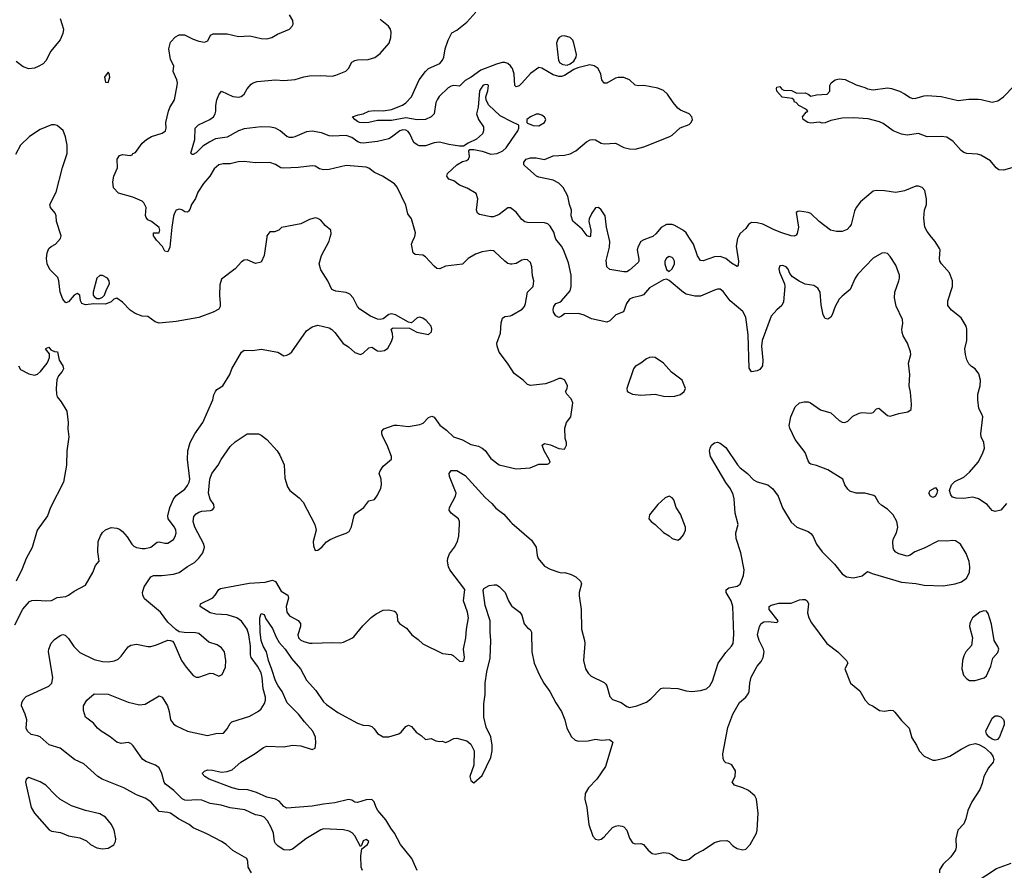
# Model space of a CAD drawing. Header units: inches. Extents: x 1384664 to 1536621, y 460766 to 646467.
# Tile 263 of 488: x 1496525 to 1503476, y 505527 to 511536. Entities that reach past the tile are written whole.
import ezdxf

# ---------------------------------------------------------------- set-up
doc = ezdxf.new("R2010")
doc.units = ezdxf.units.IN
doc.header["$MEASUREMENT"] = 0
for name, color, linetype in [('B4590', 7, 'Continuous'), ('B4591', 7, 'Continuous'), ('B5500', 7, 'Continuous'), ('B5501', 7, 'Continuous')]:
    doc.layers.add(name, color=color, linetype=linetype)

msp = doc.modelspace()

# ---------------------------------------------------------------- linework, layer by layer
at = {"layer": 'B4590', "color": 5}
for points, elevation in [([(1496490, 507261), (1496547.6, 507372.4), (1496595.1, 507424.9), (1496610, 507432.2), (1496643.8, 507436.2), (1496710, 507430.3), (1496750, 507432), (1496790, 507454), (1496850, 507462.4), (1496869.4, 507470), (1496910, 507498), (1496990, 507542), (1497040.7, 507630), (1497059.6, 507680.4), (1497085.2, 507710), (1497076.3, 507776.3), (1497078.9, 507850), (1497095.1, 507890), (1497110, 507913), (1497130, 507932.7), (1497171.9, 507948.1), (1497210, 507944.4), (1497230, 507936.4), (1497250, 507920.5), (1497282.9, 507882.9), (1497316.4, 507830), (1497330, 507816.4), (1497350, 507807.6), (1497390, 507800.3), (1497410, 507799.5), (1497450, 507810.3), (1497494.7, 507845.3), (1497510, 507848.5), (1497550, 507838.4), (1497570, 507838.4), (1497610, 507864.9), (1497624.7, 507890), (1497629.7, 507910), (1497626.9, 507930), (1497617.7, 507950), (1497572.2, 508010), (1497570, 508031.3), (1497585.1, 508090), (1497610.7, 508149.3), (1497630, 508173.7), (1497690, 508219.5), (1497710, 508245.5), (1497721.6, 508270), (1497725.6, 508290), (1497709.7, 508430), (1497713, 508490), (1497729.6, 508550), (1497761.7, 508610), (1497817.6, 508690), (1497887.8, 508850), (1497895.1, 508884.9), (1497906.6, 508910), (1497917.5, 508922.5), (1497959, 508950), (1498009.3, 509030), (1498023.7, 509070), (1498090, 509186.8), (1498110, 509201), (1498170, 509199.1), (1498230, 509207.7), (1498346.8, 509186.8), (1498390, 509161), (1498410, 509166), (1498430, 509174.8), (1498445.2, 509190), (1498550, 509338.8), (1498590, 509367.3), (1498630, 509377.3), (1498710, 509358.8), (1498727.9, 509347.9), (1498750, 509326), (1498808.7, 509248.7), (1498845.7, 509225.7), (1498890, 509184), (1498930, 509171), (1498950, 509180.7), (1498990, 509217.3), (1499010, 509222.8), (1499050, 509197.3), (1499070, 509194.8), (1499100.2, 509199.8), (1499124.7, 509215.3), (1499150, 509262), (1499159.3, 509290), (1499158, 509318), (1499148, 509350), (1499162, 509358), (1499276.9, 509356.9), (1499328.5, 509328.5), (1499410, 509311), (1499432, 509330), (1499434, 509350), (1499428.7, 509370), (1499395.1, 509410), (1499370, 509427.3), (1499350, 509434.5), (1499330.6, 509429.4), (1499290, 509395.3), (1499270, 509398), (1499178, 509450), (1499150, 509457.2), (1499130, 509453.2), (1499090, 509422), (1499070, 509417.2), (1499050, 509419.3), (1499000.5, 509440.5), (1498925.2, 509490), (1498909.3, 509510), (1498879.3, 509570), (1498855.8, 509595.8), (1498830, 509609.5), (1498757.5, 509617.5), (1498729.4, 509629.4), (1498701.2, 509690), (1498650, 509769), (1498639.6, 509810), (1498655.6, 509870), (1498710, 509971.3), (1498717.5, 510000)], 780), ([(1498269.3, 510000), (1498250.4, 509869.6), (1498230, 509824), (1498190, 509813.2), (1498130, 509839.3), (1498110, 509836), (1498090, 509825.2), (1498045.1, 509774.9), (1497950, 509702), (1497937.6, 509662.4), (1497935.2, 509590), (1497941.4, 509530), (1497940.2, 509510), (1497930, 509491.2), (1497890.6, 509469.4), (1497790, 509432.8), (1497630, 509403.2), (1497510, 509391.7), (1497481.6, 509401.6), (1497430, 509439.7), (1497390, 509441.6), (1497341.3, 509461.3), (1497304.9, 509484.9), (1497250, 509539.3), (1497210, 509568.7), (1497190, 509562), (1497170, 509542.7), (1497130, 509526), (1497047.6, 509527.6), (1496990, 509521.1), (1496964.5, 509530), (1496954, 509550), (1496948.9, 509588.9), (1496930, 509602), (1496910, 509588.7), (1496870, 509542), (1496850, 509535.3), (1496830, 509562), (1496811.1, 509611.1), (1496802, 509690), (1496794.2, 509714.2), (1496739, 509770), (1496719.3, 509810), (1496715.1, 509850), (1496719.6, 509890), (1496730, 509918.8), (1496746.5, 509933.5), (1496777.2, 509950), (1496813.2, 509990), (1496815.6, 510000)], 780), ([(1497591.9, 510000), (1497584.6, 509930), (1497570, 509895.1), (1497550, 509900.7), (1497533.6, 509933.6), (1497490, 509979.3), (1497476.1, 510000)], 760), ([(1500000, 509809.3), (1499990, 509807.8), (1499970, 509814), (1499950, 509829.6), (1499877.4, 509897.4), (1499870, 509902.4), (1499850, 509904.4), (1499790, 509896.1), (1499741.7, 509878.3), (1499690.4, 509850), (1499650, 509809.7), (1499530, 509794), (1499490, 509777), (1499470, 509778.4), (1499450, 509793.6), (1499390, 509861.6), (1499370, 509871.8), (1499316, 509876), (1499302.7, 509890), (1499292, 509950), (1499297, 509970), (1499312.3, 510000)], 760), ([(1500000, 509061.7), (1499968.7, 509110), (1499910, 509187.8), (1499895.8, 509230), (1499893.6, 509250), (1499918.6, 509321.4), (1499924.8, 509395.2), (1499933.1, 509426.9), (1499950, 509439.3), (1499990, 509443.1), (1500000, 509448.9)], 760), ([(1496516, 509090), (1496530, 509063.8), (1496590, 509034.9), (1496630, 509024), (1496650, 509030.8), (1496672.7, 509050), (1496719.3, 509110), (1496729.4, 509130), (1496736, 509150), (1496734.6, 509174.6), (1496708, 509210), (1496710, 509214), (1496730, 509222), (1496744.7, 509204.7), (1496770, 509192), (1496792, 509190), (1496804, 509130), (1496830.6, 509090), (1496833.4, 509070), (1496824.9, 509050), (1496800, 509020), (1496788, 508992), (1496781.8, 508930), (1496784.2, 508890), (1496790, 508870.7), (1496817.1, 508837.1), (1496858.4, 508770), (1496866.7, 508690), (1496864.7, 508644.7), (1496872.7, 508590), (1496858.7, 508490), (1496855.8, 508390), (1496835.3, 508270), (1496741.6, 508090), (1496720.4, 508030), (1496647.4, 507930), (1496612.3, 507807.7), (1496570, 507729.2), (1496542.8, 507657.2), (1496501.3, 507570)], 780), ([(1498160.5, 505510), (1498137.6, 505550), (1498135.6, 505590), (1498129.4, 505610), (1498030, 505667.6), (1497981.6, 505710), (1497950.7, 505730.7), (1497845.9, 505785.9), (1497750, 505827.1), (1497722.4, 505850), (1497645.6, 505890), (1497589.8, 505929.8), (1497570, 505936.5), (1497510, 505942.6), (1497450, 506009.7), (1497410, 506036.8), (1497350, 506059.7), (1497260.9, 506110), (1497107, 506170), (1497076.2, 506190), (1496979, 506279), (1496913, 506310), (1496810, 506389.8), (1496733.3, 506413.3), (1496668.8, 506468.8), (1496650, 506478), (1496606.7, 506486.7), (1496579.2, 506510), (1496571.1, 506530), (1496574.5, 506590), (1496564, 506630), (1496536.9, 506690), (1496539.5, 506710), (1496549.6, 506730.4), (1496570, 506754), (1496730, 506828.2), (1496752.8, 506850), (1496759.1, 506890), (1496728.1, 507070), (1496730.8, 507090), (1496748.3, 507131.7), (1496770, 507157.6), (1496810, 507185.3), (1496830, 507191.8), (1496847.1, 507187.1), (1496870, 507165.5), (1496907.3, 507107.3), (1496950, 507066.5), (1497050, 507016.9), (1497110, 507001.5), (1497150, 506998.9), (1497193.7, 507006.3), (1497220.5, 507019.5), (1497240.8, 507039.2), (1497290, 507105.5), (1497310, 507117.6), (1497350, 507125.7), (1497429.2, 507109.2), (1497450, 507109.1), (1497490, 507119.5), (1497570, 507153.4), (1497590, 507150.8), (1497604.9, 507144.9), (1497614.4, 507134.4), (1497668.4, 507010), (1497701.2, 506961.2), (1497750, 506902.8), (1497770, 506890.8), (1497790, 506890.7), (1497870, 506919.1), (1497890, 506916.3), (1497930, 506898.8), (1497955.3, 506910), (1497977, 506963), (1497979.5, 507010), (1497971.6, 507070), (1497950, 507099.3), (1497919.1, 507119.1), (1497859.3, 507139.3), (1497790, 507198.7), (1497765.6, 507205.6), (1497687, 507207), (1497652, 507212), (1497627, 507227), (1497570, 507280.9), (1497518, 507350), (1497405.5, 507445.5), (1497393.7, 507470), (1497392.2, 507490), (1497402.7, 507530), (1497450, 507601.3), (1497470, 507610.3), (1497529, 507609), (1497610, 507618.5), (1497649.8, 507630.2), (1497710, 507674), (1497758, 507702), (1497788.8, 507731.2), (1497818.7, 507770), (1497829.7, 507810), (1497825, 507830), (1497760.8, 507950), (1497749.8, 507990), (1497754.5, 508025.5), (1497770, 508044.2), (1497790, 508057.3), (1497810, 508063.9), (1497871.5, 508068.5), (1497886, 508074), (1497895.7, 508084.3), (1497898.9, 508090), (1497896, 508110), (1497869.1, 508149.1), (1497857, 508190), (1497868.2, 508290), (1497882.4, 508330), (1497926.9, 508390), (1497947.6, 508430), (1498010, 508520.5), (1498045.2, 508554.8), (1498130, 508610.4), (1498210, 508610.7), (1498230, 508600.7), (1498270, 508570.4), (1498341.6, 508490), (1498360.6, 508460.6), (1498391, 508391), (1498396.7, 508296.7), (1498414.9, 508234.9), (1498432.7, 508210), (1498499.1, 508159.1), (1498526.8, 508126.8), (1498607.9, 507970), (1498619, 507930), (1498596, 507850), (1498599, 507819), (1498610, 507786), (1498630, 507787.7), (1498658, 507810), (1498691.5, 507848.5), (1498716.6, 507863.4), (1498770, 507888.2), (1498830, 507908), (1498850, 507920.7), (1498866.9, 507953.1), (1498885.8, 508034.2), (1498898.9, 508050), (1498953.7, 508090), (1498990, 508136.3), (1499030, 508147.3), (1499050, 508176), (1499074.2, 508225.8), (1499078.4, 508250), (1499077, 508290), (1499063.7, 508330), (1499069.3, 508350), (1499090, 508382.8), (1499148.7, 508431.3), (1499149, 508450), (1499119.7, 508530), (1499088.9, 508588.9), (1499082.4, 508610), (1499080.9, 508630), (1499094.5, 508645.5), (1499169.5, 508670.5), (1499190, 508672.2), (1499270, 508662.6), (1499350, 508676.5), (1499374.4, 508685.6), (1499410, 508725.3), (1499434.1, 508734.1), (1499450, 508728.2), (1499491.9, 508671.9), (1499537.2, 508637.2), (1499587.7, 508590), (1499650, 508569), (1499710, 508535.6), (1499763.4, 508523.4), (1499790.8, 508510), (1499811.8, 508491.8), (1499850, 508436.3), (1499910, 508390.4), (1500000, 508369.9)], 760), ([(1498944.7, 505524.7), (1498935.3, 505550), (1498933.2, 505630), (1498941.2, 505678.8), (1498981.2, 505710), (1498988.7, 505730), (1498970, 505744), (1498950, 505735.3), (1498938.8, 505701.2), (1498930, 505695.3), (1498891.6, 505770), (1498871.2, 505791.2), (1498850, 505803.1), (1498810, 505813.1), (1498670, 505818.9), (1498650, 505812.8), (1498545.5, 505750), (1498450, 505677.2), (1498430, 505668.5), (1498390, 505672.8), (1498350, 505697.8), (1498330, 505716.9), (1498322.8, 505730), (1498316.1, 505790), (1498300.8, 505830), (1498275.5, 505875.5), (1498250, 505903.5), (1498230, 505912.4), (1498190, 505918.9), (1498113.5, 505953.5), (1498010, 505967.7), (1497946.3, 505986.3), (1497870, 505999.8), (1497810, 506022.2), (1497770, 506024.7), (1497710, 506019.2), (1497690, 506023.4), (1497673.1, 506033.1), (1497612.5, 506090), (1497554.6, 506134.6), (1497544.6, 506150), (1497528.4, 506210), (1497508.7, 506250), (1497484.7, 506270), (1497416.1, 506296.1), (1497392.3, 506312.3), (1497326.6, 506406.6), (1497310, 506423.6), (1497290, 506429.7), (1497242.3, 506422.3), (1497211.3, 506431.3), (1497163.7, 506470), (1497099.5, 506510), (1497075.1, 506530), (1497047.3, 506567.3), (1496989.6, 506609.6), (1496976.6, 506656.6), (1496975.1, 506690), (1496999.5, 506730), (1497050, 506773.4), (1497150, 506771.3), (1497290, 506714.7), (1497370, 506695.3), (1497410, 506701.3), (1497510, 506758.4), (1497531.1, 506751.1), (1497568, 506690), (1497580.7, 506650), (1497590.2, 506590.2), (1497610, 506562), (1497630, 506547.6), (1497710, 506510.3), (1497850, 506480.4), (1497910, 506494.4), (1497964.1, 506495.9), (1497990, 506526.8), (1498010, 506564.9), (1498023.1, 506576.9), (1498150, 506616.9), (1498209.8, 506650.2), (1498230, 506667.7), (1498254.2, 506705.8), (1498260.4, 506730), (1498259.8, 506750), (1498244.7, 506810), (1498237.5, 506890), (1498230, 506923), (1498204.2, 506970), (1498160.2, 507030), (1498153.6, 507050), (1498155.6, 507110), (1498142.1, 507190), (1498130, 507230.9), (1498090, 507286), (1498059.1, 507310), (1497989.2, 507330.8), (1497910, 507335.3), (1497870, 507345.3), (1497799.5, 507390), (1497801.2, 507410), (1497887.5, 507452.5), (1497905.3, 507470), (1497929.8, 507510.2), (1497943.1, 507516.9), (1498145, 507555), (1498257.9, 507562.1), (1498310, 507576.3), (1498330, 507567.9), (1498370, 507498.3), (1498418, 507470), (1498422.2, 507450), (1498407.3, 507390), (1498410.8, 507350.8), (1498430, 507325), (1498490.7, 507290.7), (1498506.4, 507270), (1498507, 507250), (1498489.5, 507189.5), (1498494.4, 507170), (1498510, 507153.6), (1498530, 507142.7), (1498570, 507131.8), (1498590, 507130.9), (1498730, 507136.1), (1498790, 507134), (1498810, 507139.3), (1498870, 507166.4), (1498882.9, 507177.1), (1498946.7, 507253.3), (1499006.5, 507313.5), (1499041, 507339), (1499090, 507365.5), (1499130, 507368.2), (1499170, 507358), (1499180.7, 507350), (1499190.6, 507330), (1499191, 507290), (1499206, 507270), (1499256.7, 507236.7), (1499294, 507190), (1499338.6, 507158.6), (1499370, 507126), (1499510, 507058.4), (1499570, 507050.5), (1499584.7, 507044.7), (1499630, 507005.5), (1499650, 507002), (1499655.1, 507004.9), (1499661.2, 507010), (1499666, 507030), (1499657.6, 507090), (1499673.8, 507170), (1499678.7, 507230), (1499692.7, 507310), (1499686.4, 507350), (1499658.5, 507430), (1499666.3, 507510), (1499560.8, 507650), (1499551.9, 507671.9), (1499545.4, 507710), (1499547.3, 507732.7), (1499558.4, 507761.6), (1499595.3, 507810), (1499616.2, 507850), (1499624.4, 507890), (1499629.7, 507970), (1499629.7, 507990), (1499623, 508010), (1499571.3, 508050), (1499556.4, 508070), (1499560.3, 508090), (1499600.9, 508170), (1499606, 508190), (1499559.6, 508310), (1499556, 508330), (1499570, 508350.4), (1499610, 508350.4), (1499670, 508316.4), (1499810, 508160.9), (1499858.2, 508118.2), (1499886.1, 508086.1), (1499942.9, 508042.9), (1499990, 507987.8), (1500000, 507979.1)], 740), ([(1499330, 505526.6), (1499293.6, 505610), (1499214.1, 505710), (1499171.6, 505790), (1499144.6, 505824.6), (1499110, 505883.2), (1499054, 505950), (1499041.1, 505970), (1499028.5, 506010), (1499010, 506027.4), (1498970, 506024.4), (1498910, 506006.3), (1498890, 506008.6), (1498870, 506022.6), (1498847.3, 506027.3), (1498750, 506003.2), (1498670, 505995.2), (1498590, 505979.1), (1498410, 505966.9), (1498390, 505978.3), (1498356.6, 506016.6), (1498330.5, 506030.5), (1498270, 506043.4), (1498195.7, 506075.7), (1498135.6, 506095.6), (1498070, 506098.3), (1498024, 506110), (1497863.6, 506170), (1497831.8, 506190), (1497812.3, 506210), (1497830, 506227.7), (1497850, 506235.8), (1497886.5, 506233.5), (1497950, 506220.9), (1497990, 506224.2), (1498024.2, 506235.8), (1498085.1, 506290), (1498188.5, 506351.5), (1498245.5, 506394.5), (1498270, 506403.2), (1498390, 506400.3), (1498450, 506411.8), (1498510, 506405.7), (1498590, 506381.1), (1498610, 506390.8), (1498615.3, 506424.7), (1498612.5, 506467.5), (1498594, 506510), (1498534.8, 506574.8), (1498492.2, 506630), (1498412.9, 506710), (1498377.2, 506790), (1498349, 506830), (1498330, 506866.6), (1498306.1, 506946.1), (1498280.9, 507010), (1498267.4, 507070), (1498244.7, 507110), (1498230.5, 507150), (1498223, 507210), (1498220.4, 507310), (1498230, 507341.6), (1498250, 507334.8), (1498263.7, 507303.7), (1498310, 507234.9), (1498334.9, 507174.9), (1498357.2, 507137.2), (1498400.2, 507090), (1498443.3, 507023.3), (1498507.2, 506950), (1498549.5, 506869.5), (1498616.2, 506796.2), (1498670, 506718.3), (1498690, 506698.5), (1498770, 506641.3), (1498910, 506565.5), (1498950, 506553), (1498990, 506550.4), (1499010, 506543), (1499027.4, 506527.4), (1499050, 506494), (1499090, 506470.5), (1499130, 506470.4), (1499202, 506490), (1499218, 506502), (1499250, 506542.8), (1499270, 506553), (1499290, 506542), (1499323.6, 506503.6), (1499359.8, 506479.8), (1499390, 506452), (1499430, 506458), (1499462.8, 506442.8), (1499490, 506436), (1499510, 506438.8), (1499530, 506431), (1499550, 506436), (1499590, 506459.1), (1499610, 506460.5), (1499680.9, 506440.9), (1499710, 506418), (1499733.7, 506370), (1499730.3, 506269.7), (1499703.8, 506190), (1499710, 506162), (1499730, 506146), (1499790, 506196), (1499850, 506324), (1499861.3, 506370), (1499861.1, 506410), (1499851.8, 506470), (1499818, 506538), (1499802.4, 506610), (1499802.6, 506702.6), (1499810.4, 506770), (1499810.8, 506850), (1499821.7, 506930), (1499845.8, 507025.8), (1499851.1, 507150), (1499845.2, 507210), (1499845.5, 507290), (1499810, 507398.4), (1499796.4, 507503.6), (1499802, 507518), (1499840.4, 507539.6), (1499875.3, 507544.7), (1499890, 507542.8), (1499910, 507532.7), (1499952.9, 507490), (1499976.2, 507430), (1499996.1, 507396.1), (1500000, 507393.2)], 720)]:
    msp.add_lwpolyline(points, dxfattribs=dict(at, elevation=elevation))
at = {"layer": 'B4590', "color": 5, "elevation": 780}
for points in [[(1497110, 509729.2), (1497090, 509729.2), (1497070.8, 509710), (1497044.9, 509610), (1497044.9, 509590), (1497050, 509581), (1497070, 509566), (1497090, 509566), (1497110, 509576), (1497124, 509590), (1497137.2, 509630), (1497158, 509670), (1497157, 509690), (1497145.2, 509710)], [(1496590, 506182), (1496572, 506170), (1496566, 506150), (1496606.7, 505970), (1496630, 505930.7), (1496733.8, 505813.8), (1496750, 505803), (1496813.5, 505793.5), (1496870, 505770.6), (1496950, 505757.3), (1496995.9, 505735.9), (1497024.7, 505710), (1497070, 505686.8), (1497110, 505678.8), (1497150, 505682.8), (1497190, 505706), (1497201.2, 505730), (1497204, 505750), (1497193.2, 505810), (1497172.3, 505850), (1497130, 505902.7), (1497090, 505927), (1496990, 505949.5), (1496890, 505982.9), (1496809.6, 506029.6), (1496777.2, 506057.2), (1496710, 506129), (1496670, 506153.2)]]:
    msp.add_lwpolyline(points, close=True, dxfattribs=at)
at = {"layer": 'B4591', "color": 5}
for points, elevation in [([(1497476.1, 510000), (1497469.3, 510010), (1497469.1, 510030.9), (1497510, 510031.3), (1497515.1, 510050), (1497510, 510068.7), (1497455.3, 510110), (1497430, 510122), (1497418, 510138), (1497412.3, 510152.3), (1497418.7, 510210), (1497401.9, 510241.9), (1497390, 510253.7), (1497323.1, 510283.1), (1497223, 510310), (1497188.2, 510348.2), (1497183.5, 510390), (1497190, 510431.3), (1497215.3, 510490), (1497214.3, 510550), (1497230, 510577.3), (1497250, 510583.1), (1497304.7, 510575.3), (1497319.3, 510580.7), (1497324, 510590), (1497342.3, 510597.7), (1497390, 510662.7), (1497421, 510690), (1497455.1, 510710), (1497530, 510735), (1497554.2, 510750), (1497559.8, 510770), (1497557.9, 510810), (1497575.8, 510890), (1497584.7, 510915.3), (1497617, 510970), (1497636.8, 511070), (1497638.5, 511090), (1497634, 511110), (1497609.7, 511170), (1497614, 511210), (1497590, 511255.3), (1497577, 511330), (1497590, 511377.3), (1497624.4, 511415.6), (1497650, 511428), (1497687.9, 511427.9), (1497750, 511397.1), (1497790, 511383), (1497830, 511377.3), (1497854, 511386), (1497872.7, 511427.3), (1497890, 511435.5), (1497990, 511436.4), (1498070, 511416.4), (1498150, 511421.5), (1498230, 511403.1), (1498270, 511401.1), (1498305.2, 511410), (1498345.6, 511434.4), (1498429.3, 511470), (1498449.6, 511490), (1498456.4, 511503.6), (1498454, 511530), (1498429.6, 511570)], 760), ([(1500000, 511195.3), (1499990, 511210.8), (1499970, 511225.8), (1499950, 511232.5), (1499930, 511233), (1499890, 511222.5), (1499781.4, 511178.6), (1499711.3, 511128.7), (1499670, 511105.9), (1499630, 511067.3), (1499589.3, 511070.7), (1499570, 511067), (1499550, 511054.1), (1499486.9, 510993.1), (1499471.3, 510970), (1499462.6, 510950), (1499450, 510869.7), (1499430.1, 510849.9), (1499390.5, 510830), (1499331.2, 510828.8), (1499250, 510842.2), (1499150, 510823.4), (1499050, 510822.8), (1498990.8, 510810), (1498950, 510806.7), (1498924.5, 510810), (1498910, 510817.7), (1498891.6, 510830), (1498874, 510850), (1498915.3, 510864.7), (1498950, 510870.4), (1498990.4, 510890.4), (1499030, 510895.3), (1499090, 510891.8), (1499150, 510901.7), (1499227.6, 510932.4), (1499252.1, 510947.9), (1499290, 510991.6), (1499344.8, 511110), (1499390, 511168.7), (1499410, 511190.3), (1499490, 511226.4), (1499510, 511251), (1499519.5, 511270), (1499529.6, 511330.4), (1499549.6, 511390.4), (1499575.9, 511444.1), (1499610, 511462.6), (1499682.6, 511517.4), (1499744.5, 511590)], 720), ([(1496810, 511544.7), (1496834, 511470), (1496830, 511439), (1496810, 511392.7), (1496745.8, 511314.2), (1496710, 511245.1), (1496690, 511224.7), (1496656, 511204), (1496630, 511194), (1496590, 511188.4), (1496550, 511202.6), (1496499.3, 511239.3)], 760), ([(1500000, 510815), (1499917.5, 510857.5), (1499835.1, 510935.1), (1499818, 510970), (1499815.1, 510990), (1499830, 511034), (1499833.6, 511070), (1499830, 511076), (1499810, 511078.4), (1499794.8, 511070), (1499770, 511033.2), (1499761.6, 510918.4), (1499750.8, 510870), (1499764.9, 510830), (1499798.7, 510778.7), (1499800.4, 510750), (1499791.4, 510728.6), (1499750, 510691.6), (1499690, 510664), (1499658, 510642), (1499630, 510641.3), (1499553.8, 510653.8), (1499489.7, 510669.7), (1499450, 510666.2), (1499390, 510645.7), (1499345.8, 510645.8), (1499330, 510650.8), (1499308.1, 510668.1), (1499279.3, 510730), (1499266.8, 510746.8), (1499250, 510756), (1499230, 510757), (1499207.8, 510750), (1499150, 510705.1), (1499130, 510695.1), (1499050, 510676.4), (1498950, 510664.1), (1498930, 510665), (1498912.1, 510672.1), (1498870, 510702.6), (1498830, 510717.9), (1498730, 510712), (1498710, 510715.4), (1498656.7, 510736.7), (1498590, 510748.7), (1498550, 510743.4), (1498468.4, 510708.4), (1498450, 510702.4), (1498430, 510702.4), (1498410, 510710.9), (1498364.7, 510750), (1498330, 510769.8), (1498296.7, 510776.7), (1498230, 510779.9), (1498110, 510764.6), (1498070, 510750.4), (1497990, 510705.6), (1497906.8, 510693.2), (1497866.5, 510673.5), (1497818.3, 510641.7), (1497770, 510595.5), (1497750, 510582.6), (1497742.8, 510582.8), (1497733.6, 510593.6), (1497760.4, 510690), (1497764.7, 510770), (1497787.9, 510792.1), (1497866.6, 510830), (1497893.3, 510850), (1497905.6, 510870), (1497909.5, 510889.5), (1497909.6, 510930), (1497916.2, 510970), (1497930, 511006), (1497949.6, 511030.4), (1498030, 510993.1), (1498072.3, 510987.7), (1498087.9, 510992.1), (1498109.3, 511010), (1498131.8, 511048.2), (1498160.1, 511079.9), (1498174, 511090), (1498201.5, 511098.5), (1498330, 511110.2), (1498390, 511105.8), (1498470, 511113.2), (1498530, 511132.2), (1498570, 511139.6), (1498650, 511142), (1498730, 511137.4), (1498757, 511143), (1498828.2, 511171.8), (1498846.6, 511190), (1498870, 511234.8), (1498890, 511247.7), (1498910, 511252.4), (1498984.4, 511255.6), (1499031.5, 511268.5), (1499070, 511298), (1499133.6, 511370), (1499145.6, 511410), (1499147.5, 511447.5), (1499141.6, 511470), (1499129.7, 511489.7), (1499070, 511537.6)], 740), ([(1496815.6, 510000), (1496818, 510010), (1496785.6, 510110), (1496782.9, 510150), (1496776.2, 510170), (1496742.7, 510210), (1496737.2, 510230), (1496783.3, 510316.7), (1496827.9, 510492.1), (1496859.5, 510590), (1496861.2, 510650), (1496849.4, 510709.4), (1496832.5, 510752.5), (1496790, 510789), (1496770, 510793.2), (1496750, 510792.7), (1496670, 510760.9), (1496594.8, 510710), (1496530.8, 510650), (1496496.7, 510583.3)], 780), ([(1500000, 510199), (1499990, 510207), (1499970, 510205.6), (1499910, 510160.3), (1499870, 510143.1), (1499850, 510142.2), (1499770, 510158.5), (1499755.8, 510170), (1499749.8, 510190), (1499759.8, 510270), (1499748.3, 510308.3), (1499684.8, 510344.8), (1499630, 510366.6), (1499590, 510396.9), (1499555.3, 510410), (1499539.3, 510430), (1499544.5, 510450), (1499610, 510510.3), (1499650, 510534), (1499678.6, 510541.4), (1499692.7, 510550), (1499700.9, 510570), (1499695.3, 510610), (1499702, 510618), (1499730, 510619.1), (1499790, 510606.2), (1499850, 510586.8), (1499895.6, 510590), (1499935.1, 510610), (1499958.5, 510630), (1500000, 510689.6)], 740), ([(1499312.3, 510000), (1499314.9, 510005.1), (1499318.9, 510030), (1499290.9, 510130), (1499265.4, 510165.4), (1499250, 510225.2), (1499190, 510352.7), (1499170, 510375.1), (1499137.7, 510397.7), (1499086, 510430), (1499030, 510455.8), (1498990, 510486.9), (1498970, 510495), (1498830, 510505.6), (1498710, 510478.3), (1498670, 510475.4), (1498641.8, 510481.8), (1498610, 510500.7), (1498590, 510503.6), (1498490, 510491.2), (1498388.1, 510488.1), (1498369.7, 510489.7), (1498330, 510512), (1498290, 510526.6), (1498190, 510525.1), (1498110, 510533.5), (1498068, 510532), (1498010, 510516.4), (1497962.3, 510517.7), (1497930.4, 510509.6), (1497898.8, 510481.2), (1497866.7, 510430), (1497821.6, 510378.4), (1497782.8, 510317.2), (1497766.7, 510273.3), (1497738, 510230), (1497725.5, 510194.5), (1497716.7, 510183.3), (1497710, 510177.2), (1497690, 510179.3), (1497670, 510192.3), (1497650, 510198), (1497630, 510189.4), (1497617.6, 510170), (1497610, 510148.7), (1497599.2, 510070), (1497591.9, 510000)], 760), ([(1498717.5, 510000), (1498723.7, 510023.7), (1498720.9, 510050), (1498682.6, 510082.6), (1498650, 510119.3), (1498630, 510132), (1498610, 510136.2), (1498570, 510123.6), (1498510, 510093), (1498372.7, 510067.3), (1498354, 510050), (1498323.6, 510036.4), (1498290, 510038), (1498270.7, 510009.3), (1498269.3, 510000)], 780)]:
    msp.add_lwpolyline(points, dxfattribs=dict(at, elevation=elevation))
at = {"layer": 'B4591', "color": 5, "elevation": 780}
msp.add_lwpolyline([(1497150, 511166), (1497124.7, 511130), (1497130, 511094), (1497150, 511092), (1497162, 511130), (1497156.4, 511156.4)], close=True, dxfattribs=at)
at = {"layer": 'B5500', "color": 5}
for points, elevation in [([(1500000, 507979.1), (1500139, 507859), (1500170.3, 507810), (1500177.4, 507750), (1500184.6, 507730), (1500230, 507676.4), (1500270, 507654), (1500330, 507632.7), (1500350, 507628.2), (1500374, 507630), (1500417.5, 507617.5), (1500450, 507600.7), (1500482.8, 507570), (1500490.6, 507550), (1500474.4, 507490), (1500474.2, 507465.8), (1500488.8, 507370), (1500490.4, 507230), (1500511.6, 507151.6), (1500513.4, 507130), (1500504.9, 507010), (1500520.3, 506950), (1500538.9, 506918.9), (1500559.4, 506899.4), (1500650, 506854.4), (1500662.5, 506842.5), (1500670.3, 506830), (1500690, 506754.8), (1500710, 506732.7), (1500771.9, 506711.9), (1500810, 506684.4), (1500830, 506678), (1500882, 506690), (1500950, 506714.9), (1500981.1, 506738.9), (1501050, 506812.2), (1501070, 506816.5), (1501170, 506811.5), (1501230, 506794.9), (1501269.7, 506790.3), (1501330, 506796.5), (1501372.3, 506810), (1501397.6, 506830), (1501416.6, 506863.4), (1501456.3, 506990), (1501510, 507066.4), (1501549.6, 507110), (1501560.5, 507130), (1501567.2, 507192.8), (1501560.4, 507390), (1501546.6, 507430), (1501512.8, 507490), (1501511.7, 507508.3), (1501530, 507522), (1501590, 507534.6), (1501611.8, 507548.2), (1501635.4, 507610), (1501639.7, 507650), (1501615.1, 507770), (1501583.6, 507870), (1501580.7, 507910), (1501597.2, 507970), (1501576.2, 508050), (1501568.2, 508150), (1501561, 508181), (1501542.8, 508222.8), (1501510, 508266), (1501400.7, 508450), (1501395.1, 508490), (1501399.3, 508510), (1501409.5, 508530.5), (1501430, 508546.8), (1501450, 508550.5), (1501470, 508544.9), (1501510, 508512.7), (1501591.2, 508391.2), (1501610.4, 508370), (1501662.4, 508330), (1501705.1, 508285.1), (1501730, 508272.2), (1501806.8, 508250), (1501841.6, 508221.6), (1501880.3, 508170), (1501910, 508086.8), (1501970, 507986), (1502010.6, 507950.6), (1502090, 507920.7), (1502110, 507906.8), (1502124, 507890), (1502150.8, 507830), (1502190, 507776), (1502276.3, 507690), (1502330, 507621), (1502361.1, 507601.1), (1502410, 507594), (1502473.2, 507606.8), (1502510, 507638), (1502543.4, 507623.4), (1502750, 507561.6), (1502850, 507552.7), (1502910, 507541.1), (1503043.3, 507536.7), (1503129.7, 507550.3), (1503174, 507566), (1503209.6, 507590.4), (1503229.3, 507630), (1503232.7, 507670), (1503227.5, 507707.5), (1503205.6, 507765.6), (1503167, 507830), (1503130, 507853.5), (1503110, 507857.2), (1503070, 507851.9), (1503010, 507855.3), (1502910, 507803.6), (1502842.9, 507777.1), (1502810, 507753.2), (1502790, 507745.2), (1502730, 507762), (1502710, 507775.3), (1502695.3, 507790), (1502690, 507806), (1502689.2, 507850), (1502693.2, 507870), (1502714.5, 507910), (1502722.9, 507950), (1502716.9, 507990), (1502690, 508038), (1502650, 508078.4), (1502610, 508103), (1502590, 508122.4), (1502566.3, 508166.3), (1502555.6, 508175.6), (1502490, 508191.8), (1502430, 508191.1), (1502385.6, 508205.6), (1502370, 508219), (1502349.2, 508250), (1502335.3, 508290), (1502230, 508356.2), (1502150, 508386.6), (1502110, 508395.1), (1502101.7, 508401.7), (1502090, 508419), (1502070, 508478), (1501999.8, 508570), (1501962, 508650), (1501956.8, 508670), (1501968.8, 508731.2), (1502000.1, 508799.9), (1502030, 508828.4), (1502063.3, 508836.7), (1502090, 508836), (1502106.8, 508830), (1502178.9, 508778.9), (1502250, 508758), (1502310, 508704.9), (1502330, 508693.4), (1502350, 508690.7), (1502370, 508700.7), (1502405.4, 508734.6), (1502450, 508756), (1502470, 508761), (1502530, 508756), (1502550, 508761), (1502574, 508786), (1502589.2, 508790.8), (1502650, 508740.7), (1502670, 508734.8), (1502730, 508753.4), (1502794, 508766), (1502817.6, 508782.4), (1502821.2, 508818.8), (1502814.3, 508905.7), (1502804.7, 508950), (1502809.6, 509030), (1502799.6, 509110), (1502815.6, 509170), (1502813.6, 509190), (1502793, 509250), (1502762.6, 509302.6), (1502754.2, 509325.8), (1502753.3, 509350), (1502760.5, 509390), (1502758, 509418), (1502713, 509513), (1502701.5, 509570), (1502702.2, 509610), (1502731.5, 509690), (1502736.9, 509710), (1502735.8, 509730), (1502710, 509800.9), (1502670, 509862.7), (1502650, 509885.2), (1502630, 509889.3), (1502610, 509886.6), (1502550, 509851.5), (1502442.8, 509737.2), (1502422, 509710), (1502387.3, 509630), (1502330, 509583.6), (1502310, 509561.6), (1502281.1, 509510), (1502260.4, 509450), (1502250, 509435.1), (1502230, 509419.3), (1502210, 509425.2), (1502197.6, 509450), (1502181.8, 509521.8), (1502174.9, 509610), (1502158.6, 509638.6), (1502130, 509657.6), (1502070, 509667.2), (1502027.8, 509687.8), (1501980.4, 509720.4), (1501962.8, 509742.8), (1501950, 509772.7), (1501935.1, 509790), (1501910, 509798.4), (1501890, 509796), (1501884.4, 509775.6), (1501888.2, 509751.8), (1501923, 509670), (1501926, 509650), (1501917.6, 509542.4), (1501904.1, 509515.9), (1501870, 509486.6), (1501830, 509440.9), (1501767.2, 509270), (1501760.7, 509230), (1501771.4, 509130), (1501768.2, 509090), (1501750, 509065.1), (1501730, 509056.3), (1501690, 509048.5), (1501674.2, 509074.2), (1501668.7, 509310), (1501650, 509433.3), (1501630, 509473.3), (1501539.7, 509550), (1501490, 509616), (1501470, 509633), (1501450, 509632.8), (1501430, 509626.3), (1501330, 509583.8), (1501290, 509583.4), (1501230, 509597.5), (1501210, 509608.2), (1501110, 509694), (1501090, 509704), (1501070, 509698), (1500970, 509642.4), (1500927.6, 509592.4), (1500910, 509584.2), (1500850, 509570.9), (1500830, 509560.5), (1500808.5, 509531.5), (1500786.9, 509473.1), (1500734, 509450), (1500690, 509409.6), (1500670, 509399.6), (1500562, 509422), (1500510, 509447.6), (1500470, 509460.5), (1500370, 509457.2), (1500350, 509441.2), (1500330, 509432.7), (1500310, 509443.7), (1500294.5, 509470), (1500290, 509488), (1500296, 509510), (1500310, 509530.5), (1500338.9, 509541.1), (1500350, 509550.7), (1500410, 509620.4), (1500417, 509650), (1500419.2, 509730), (1500398.4, 509818.4), (1500363.9, 509910), (1500350, 509936.4), (1500310, 509985.7), (1500305.6, 510000)], 740), ([(1500980.6, 510000), (1500930, 509981.7), (1500910, 509967.8), (1500890, 509932.6), (1500884.7, 509910), (1500894.8, 509845.2), (1500895.2, 509830), (1500890, 509819.7), (1500830, 509766.2), (1500810, 509755), (1500790, 509753.8), (1500690, 509771.2), (1500668.8, 509788.8), (1500665.6, 509834.4), (1500689.7, 509930), (1500691, 509970), (1500683.9, 510000)], 720), ([(1501597.4, 510000), (1501592.6, 509990), (1501583.2, 509936.8), (1501598.8, 509830), (1501597.5, 509802.5), (1501590, 509792.3), (1501550, 509816.8), (1501510, 509848.9), (1501470, 509863.5), (1501430, 509861.7), (1501350, 509831.8), (1501330, 509835.1), (1501310, 509866.6), (1501281.9, 509950), (1501249.1, 510000)], 720), ([(1503490, 508118), (1503450.8, 508070), (1503410, 508062), (1503390, 508069.4), (1503354, 508110), (1503293, 508150), (1503270, 508159.3), (1503250, 508162), (1503190, 508153.1), (1503135.2, 508155.2), (1503110, 508163.6), (1503098.4, 508178.4), (1503089.7, 508210), (1503102.2, 508250), (1503126.6, 508273.4), (1503190, 508304.2), (1503230, 508340.2), (1503290.6, 508410), (1503322.2, 508470), (1503335, 508510), (1503331.8, 508550), (1503312.6, 508590), (1503309.8, 508610), (1503323, 508730), (1503317.6, 508750), (1503296.2, 508790), (1503288, 508850), (1503289.6, 508890), (1503305.1, 508950), (1503306.6, 508990), (1503294.8, 509034.8), (1503270, 509068.7), (1503244.8, 509084.8), (1503225.4, 509105.4), (1503211.9, 509131.9), (1503200.7, 509170), (1503196.2, 509210), (1503211.3, 509270), (1503211.1, 509350), (1503206.6, 509370), (1503170.7, 509430.7), (1503103.1, 509483.1), (1503078, 509518), (1503078, 509550), (1503111.1, 509650), (1503109.6, 509690), (1503087.9, 509747.9), (1503032, 509810), (1503021.6, 509830), (1503018.4, 509850), (1503022, 509910), (1503018.3, 509918.3), (1502987.3, 509970), (1502962.6, 510000)], 720), ([(1500000, 509448.9), (1500071.1, 509490), (1500088.3, 509510), (1500095.5, 509530), (1500110, 509610.6), (1500150, 509651), (1500154.2, 509690), (1500145.6, 509725.6), (1500140.3, 509790), (1500130, 509820.5), (1500110, 509839.7), (1500090, 509842.4), (1500070, 509836.9), (1500030, 509813.6), (1500000, 509809.3)], 760), ([(1500000, 508369.9), (1500030, 508363.1), (1500129.5, 508370.5), (1500190, 508396), (1500250, 508396), (1500259.3, 508400.7), (1500268.7, 508410), (1500262.7, 508430), (1500227.3, 508490), (1500214, 508530), (1500230, 508542.8), (1500272, 508532), (1500330, 508507.3), (1500370, 508502), (1500386, 508530), (1500386, 508550), (1500376.4, 508576.4), (1500374, 508650), (1500384, 508690), (1500415.3, 508730), (1500428.7, 508830), (1500418, 508858), (1500388, 508890), (1500378, 508910), (1500389.1, 508930.9), (1500392.7, 508950), (1500373.2, 508990), (1500350, 509001.2), (1500330, 509001.2), (1500296.3, 508983.7), (1500236.3, 508963.7), (1500130, 508952), (1500110, 508959.5), (1500078.7, 508990), (1500016.4, 509036.4), (1500000, 509061.7)], 760), ([(1500000, 507393.2), (1500056.3, 507350), (1500070.7, 507330), (1500087.1, 507267.1), (1500110, 507240.7), (1500128.1, 507228.1), (1500139.1, 507210), (1500139.5, 507070), (1500157.1, 506990), (1500192.2, 506910), (1500225.7, 506850), (1500267.2, 506790), (1500308.9, 506710), (1500348.7, 506650), (1500372.4, 506590), (1500388.2, 506530), (1500421.6, 506470), (1500446.1, 506446.1), (1500470, 506440.2), (1500538, 506442), (1500590, 506453), (1500632.5, 506447.5), (1500689.6, 506450.4), (1500712.4, 506432.4), (1500659.3, 506260.7), (1500599.5, 506170), (1500540.9, 506110), (1500516.1, 506070), (1500515.2, 506030), (1500528.3, 505970), (1500543.6, 505850), (1500570, 505767.3), (1500590, 505746), (1500610, 505742.4), (1500630, 505748.2), (1500650, 505763.1), (1500710, 505828.9), (1500730, 505839.5), (1500750, 505843.1), (1500778.4, 505838.4), (1500790, 505834), (1500810, 505810.8), (1500830, 505753.4), (1500850, 505721.3), (1500870, 505713.4), (1500910, 505717.6), (1500928.9, 505708.9), (1500960.5, 505670), (1500990, 505644.9), (1501010, 505641.1), (1501070, 505652.2), (1501107.2, 505647.2), (1501130, 505637.1), (1501170, 505608.4), (1501210, 505597), (1501230, 505598), (1501250, 505606.3), (1501290, 505638.3), (1501350, 505670.3), (1501430, 505722.4), (1501470, 505735.8), (1501517.1, 505737.1), (1501530, 505730.8), (1501559.9, 505699.9), (1501590, 505681.3), (1501630, 505672), (1501650, 505676.4), (1501682.4, 505710), (1501725.7, 505790), (1501730.8, 505810), (1501737.8, 505930), (1501727.3, 506030), (1501713.6, 506053.6), (1501669.8, 506089.8), (1501630, 506109.7), (1501570, 506129.6), (1501554, 506150), (1501575.1, 506190), (1501578, 506230), (1501552.8, 506272.8), (1501530, 506282.7), (1501510, 506285.2), (1501498.4, 506298.4), (1501490, 506318), (1501489.7, 506349.7), (1501524.5, 506535.5), (1501558.7, 506630), (1501606.4, 506713.6), (1501650, 506750.5), (1501667.3, 506772.7), (1501673.7, 506790), (1501679.3, 506850), (1501688.9, 506891.1), (1501730.8, 506969.2), (1501758.3, 507001.7), (1501774.2, 507030), (1501779.8, 507070), (1501776.4, 507090), (1501745.7, 507150), (1501734.3, 507190), (1501748.2, 507250), (1501758.4, 507270), (1501778.2, 507281.8), (1501810, 507284.5), (1501870, 507278.4), (1501876.3, 507283.7), (1501878.9, 507290), (1501815.6, 507370), (1501815.8, 507384.2), (1501816.9, 507390), (1501830, 507399), (1501884.7, 507415.3), (1501970, 507414.9), (1502030, 507437.8), (1502050, 507440.9), (1502070, 507439.5), (1502084.9, 507430), (1502094, 507410), (1502085.4, 507345.4), (1502094.9, 507310), (1502115.5, 507275.5), (1502223.1, 507130), (1502299.5, 507070), (1502362, 507010), (1502370.8, 506990), (1502351, 506950), (1502390.7, 506850), (1502455.1, 506795.1), (1502492.7, 506730), (1502520.3, 506700.3), (1502550, 506686), (1502595.2, 506655.2), (1502629.4, 506650.6), (1502670, 506658.8), (1502690, 506654.8), (1502703.4, 506643.4), (1502750, 506586), (1502803.8, 506530), (1502822, 506462), (1502855.8, 506410), (1502875.5, 506370), (1502910, 506333), (1502970, 506304.9), (1502990, 506304.4), (1503050, 506318.8), (1503090, 506333.7), (1503170, 506383.5), (1503230, 506413.8), (1503270, 506423.2), (1503296.8, 506416.8), (1503334.9, 506394.9), (1503377.1, 506357.1), (1503394.4, 506334.4), (1503401.8, 506310), (1503397.2, 506290), (1503363.6, 506250), (1503330.3, 506190), (1503319.3, 506140.7), (1503302.6, 506097.4), (1503246.4, 506010), (1503219.3, 505950), (1503204.9, 505890), (1503190, 505855.3), (1503148.3, 505811.7), (1503134, 505750), (1503135.5, 505690), (1503130.6, 505670), (1503098.3, 505621.7), (1503043, 505570), (1503019.3, 505530), (1503017.1, 505510)], 720), ([(1503270, 505440.7), (1503420, 505540), (1503523.6, 505576.4)], 720)]:
    msp.add_lwpolyline(points, dxfattribs=dict(at, elevation=elevation))
for points, elevation in [([(1501110, 509862), (1501090, 509852), (1501080.4, 509830), (1501080.4, 509810), (1501090, 509771.3), (1501110, 509756), (1501130, 509774.8), (1501147, 509810), (1501147, 509830), (1501137, 509850), (1501130, 509857)], 740), ([(1500991.9, 509151.9), (1500970, 509149.3), (1500950, 509140.9), (1500910.4, 509109.6), (1500870, 509085.2), (1500857.3, 509070), (1500812, 508930), (1500812.7, 508912.7), (1500823.6, 508903.6), (1500851.6, 508891.6), (1500910, 508882.8), (1501010, 508890.7), (1501070, 508877.3), (1501110, 508874), (1501150, 508877.3), (1501190, 508887.3), (1501215.3, 508910), (1501224, 508930), (1501202, 508990), (1501125.2, 509045.2), (1501070, 509109.2), (1501010, 509149.3)], 760), ([(1502970, 508160.9), (1502954, 508170), (1502942.7, 508190), (1502953.2, 508210), (1502990, 508230.4), (1503004, 508210), (1503000.5, 508190), (1502990, 508169.3)], 720), ([(1501110, 508169), (1501081.4, 508158.6), (1501031, 508110), (1500970, 508038), (1500966, 508010), (1500982, 507990), (1501010.5, 507970.5), (1501070, 507914), (1501110.4, 507890.4), (1501130.6, 507870.6), (1501170, 507858.8), (1501190, 507870.8), (1501210, 507896), (1501224.5, 507930), (1501225.1, 507950), (1501190, 508044), (1501159.3, 508090), (1501143.7, 508143.7), (1501130, 508159)], 760), ([(1503330, 507359.3), (1503302, 507350), (1503252, 507310), (1503236.9, 507283.1), (1503231.3, 507270), (1503231, 507250), (1503250.7, 507169.3), (1503244.5, 507115.5), (1503204.9, 507070), (1503190, 507042), (1503180.5, 507010), (1503176.3, 506950), (1503186.7, 506906.7), (1503210, 506880.7), (1503230, 506867.7), (1503270, 506867.7), (1503333.4, 506886.6), (1503350, 506901), (1503379.6, 506970), (1503394.2, 507025.8), (1503430, 507064.9), (1503436.9, 507090), (1503430, 507109.2), (1503404.7, 507150), (1503386.2, 507266.2), (1503361.5, 507341.5), (1503350, 507357.2)], 740), ([(1503410, 506447.2), (1503390, 506453.3), (1503365.6, 506470), (1503349.6, 506490), (1503346, 506510), (1503390, 506600.7), (1503410, 506617.3), (1503430, 506618), (1503450, 506611.3), (1503470, 506592), (1503475.3, 506575.3), (1503474.8, 506554.8), (1503442, 506470), (1503428.2, 506451.8)], 720)]:
    msp.add_lwpolyline(points, close=True, dxfattribs=dict(at, elevation=elevation))
at = {"layer": 'B5501', "color": 5}
for points, elevation in [([(1500370, 511421.7), (1500350, 511418.2), (1500334.4, 511410), (1500322.9, 511397.1), (1500313.9, 511370), (1500328.2, 511248.2), (1500337.8, 511230), (1500359.2, 511219.2), (1500390, 511215.7), (1500410, 511223), (1500436.3, 511243.7), (1500453.1, 511270), (1500456.6, 511290), (1500438, 511370), (1500430, 511390.9), (1500410.4, 511410.4)], 720), ([(1500190, 510868.7), (1500170, 510868.7), (1500132, 510850), (1500106, 510830), (1500104.7, 510810), (1500110, 510804.7), (1500150, 510788), (1500190, 510785.5), (1500228.7, 510810), (1500239, 510830), (1500230, 510848), (1500210, 510862)], 740)]:
    msp.add_lwpolyline(points, close=True, dxfattribs=dict(at, elevation=elevation))
for points, elevation in [([(1500683.9, 510000), (1500667.3, 510070), (1500657.6, 510150), (1500630, 510192.7), (1500610, 510209.4), (1500590, 510207), (1500564.2, 510170), (1500545.6, 510130), (1500543.9, 510110), (1500556, 510050), (1500554.9, 510010), (1500550, 510002.7), (1500530, 510009.4), (1500495.5, 510055.5), (1500430, 510111.8), (1500418, 510150), (1500421.3, 510190), (1500406.9, 510230), (1500395.2, 510290), (1500362.5, 510350), (1500330, 510381.6), (1500290, 510402.2), (1500190, 510422.4), (1500174.3, 510430), (1500090, 510502.4), (1500085.1, 510510), (1500083.5, 510530), (1500099.6, 510550), (1500130, 510560.2), (1500170, 510560.6), (1500230, 510548.4), (1500290, 510573.7), (1500370, 510579.3), (1500410, 510588), (1500450, 510610.3), (1500525.9, 510674.1), (1500552.6, 510687.4), (1500570, 510690.2), (1500590, 510686), (1500630, 510664.2), (1500650, 510658.6), (1500730, 510663.7), (1500790, 510633.1), (1500830, 510624.2), (1500870, 510622), (1500930, 510636.5), (1501114, 510710), (1501130, 510719.1), (1501187.2, 510772.8), (1501250, 510796.3), (1501266, 510810), (1501275.1, 510830), (1501269.3, 510850), (1501251, 510871), (1501190, 510896.9), (1501170, 510911.6), (1501138.3, 510950), (1501098.7, 511010), (1501070, 511034.5), (1501030, 511051.6), (1500930, 511070.3), (1500890, 511069.3), (1500870, 511073.3), (1500830, 511109.8), (1500790, 511128.2), (1500750, 511128.1), (1500730, 511121.8), (1500670, 511087.1), (1500650, 511087.3), (1500633.8, 511110), (1500627.9, 511150), (1500608.5, 511190), (1500581.5, 511210), (1500550, 511216.9), (1500464.6, 511195.4), (1500436.2, 511183.8), (1500370, 511141.5), (1500350, 511135.3), (1500330, 511135), (1500290, 511147.1), (1500210, 511192.9), (1500190, 511197.7), (1500130, 511156.8), (1500070, 511087.7), (1500050, 511068.7), (1500030, 511060.5), (1500019.7, 511070), (1500015.7, 511150), (1500003.4, 511190), (1500000, 511195.3)], 720), ([(1503610, 510512.4), (1503470, 510473.5), (1503435.9, 510475.9), (1503417.2, 510490), (1503377.7, 510537.7), (1503310, 510578), (1503286.7, 510586.7), (1503210, 510590.4), (1503190, 510598.5), (1503170, 510611.7), (1503115, 510675), (1503070, 510705), (1503030, 510711.6), (1502930, 510709.3), (1502870, 510732), (1502790, 510720.8), (1502750, 510727.2), (1502692.2, 510750), (1502621.3, 510801.3), (1502595, 510815), (1502515.4, 510835.4), (1502410, 510842), (1502330, 510840.4), (1502250, 510824.5), (1502210, 510806), (1502190, 510804.2), (1502170, 510811.1), (1502110, 510805.8), (1502089.1, 510809.1), (1502055.1, 510830), (1502052, 510850), (1502076.5, 510883.5), (1502088, 510890), (1502080.4, 510900.4), (1502026, 510930), (1502006, 510950), (1501994, 510954), (1501989, 510970), (1501978, 510978), (1501908.2, 510988.2), (1501869.2, 511030), (1501866.6, 511050), (1501870, 511058), (1501890, 511064.7), (1501904.4, 511044.4), (1501918.3, 511038.3), (1501974.4, 511034.4), (1502010, 511017.1), (1502070, 511018), (1502091.3, 511010), (1502110, 510996), (1502150, 511006), (1502226, 511010), (1502244, 511030), (1502245.2, 511070), (1502254, 511090), (1502282, 511110), (1502310, 511117.1), (1502352.1, 511112.1), (1502430, 511076.3), (1502490, 511057.1), (1502510, 511046.4), (1502550, 511040.3), (1502650, 511055.5), (1502678.8, 511050), (1502736.3, 511030), (1502771.9, 511011.9), (1502810, 510985.3), (1502830, 510979.7), (1502850, 510980.7), (1502910, 510998.8), (1502930, 511000.7), (1503030, 510994.3), (1503150, 510965.3), (1503225.6, 510974.4), (1503290, 510974.4), (1503313, 510973), (1503390, 510954), (1503430, 510963.1), (1503469.5, 510990), (1503617.2, 511142.8)], 680), ([(1500000, 510689.6), (1500042, 510750), (1500049.3, 510770), (1500048.7, 510790), (1500000, 510815)], 740), ([(1502962.6, 510000), (1502930, 510039.6), (1502914.2, 510070), (1502906.5, 510133.5), (1502913.1, 510190), (1502925.3, 510230), (1502927.4, 510270), (1502915.6, 510330), (1502896, 510350), (1502870, 510359.7), (1502850, 510360.4), (1502770, 510326.6), (1502710, 510314.7), (1502630, 510326), (1502570, 510329.3), (1502550, 510325.2), (1502460.5, 510250), (1502430.6, 510210), (1502417.3, 510182.7), (1502394.6, 510090), (1502385.9, 510074.1), (1502366.7, 510053.3), (1502330, 510039.7), (1502290, 510039.7), (1502249.8, 510049.8), (1502169.7, 510109.7), (1502110, 510166), (1502090, 510174.5), (1502030, 510184), (1502018, 510182), (1502007.3, 510172.7), (1502022.4, 510070), (1502013.8, 510026.2), (1502006.2, 510013.8), (1501992.8, 510007.2), (1501970, 510008.7), (1501905.1, 510030), (1501850, 510051.6), (1501770, 510091.6), (1501730, 510101.8), (1501690, 510102.6), (1501670.2, 510089.8), (1501650, 510060.5), (1501610, 510026), (1501597.4, 510000)], 720), ([(1500305.6, 510000), (1500295, 510035), (1500270, 510078), (1500253.3, 510093.3), (1500230, 510101.2), (1500110, 510102.4), (1500090, 510107.6), (1500070, 510125.1), (1500030, 510175.1), (1500000, 510199)], 740), ([(1501249.1, 510000), (1501230, 510029.1), (1501210, 510046.6), (1501150, 510082.3), (1501130, 510088.1), (1501090, 510088.8), (1501052.5, 510067.5), (1501016.6, 510023.4), (1500994.9, 510005.1), (1500980.6, 510000)], 720)]:
    msp.add_lwpolyline(points, dxfattribs=dict(at, elevation=elevation))

doc.saveas('drawing.dxf')
